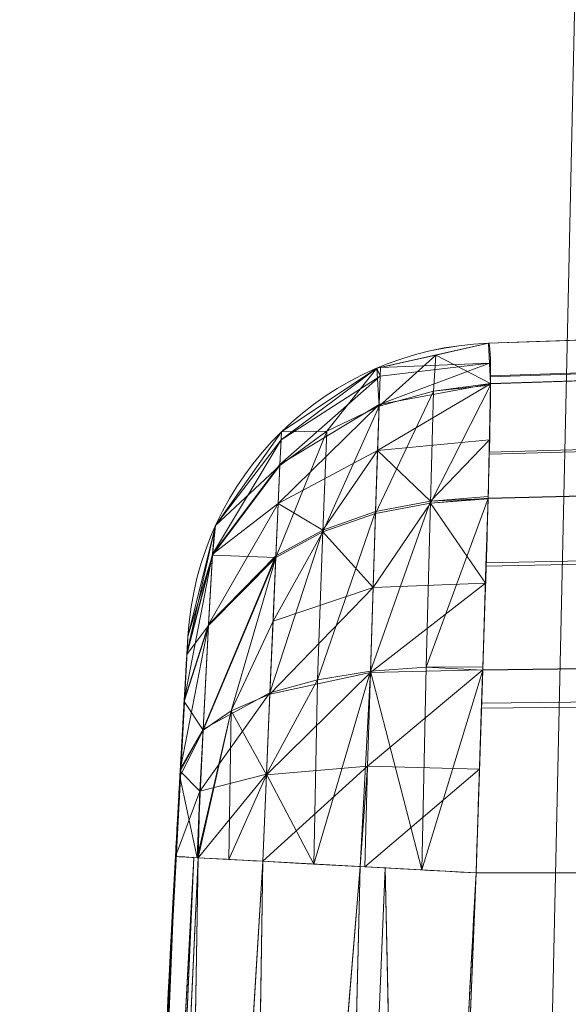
# Model space of a CAD drawing. Header units: millimetres. Extents: x -71 to 71, y -145 to 145.
# Tile 249 of 497: x -51.573 to -51.046, y 2.663 to 3.61. Entities that reach past the tile are written whole.
import ezdxf

# ---------------------------------------------------------------- set-up
doc = ezdxf.new("R2010")
doc.units = ezdxf.units.MM
doc.layers.add('1', color=7, linetype='CONTINUOUS')

msp = doc.modelspace()

# ---------------------------------------------------------------- linework, layer by layer
at = {"layer": '1', "color": 163, "linetype": 'Continuous', "lineweight": 13}
for p, q in [((-50.66075, 3.31511, -115), (-51.12255, 3.29898, -115)), ((-50.66075, 3.31511, -105), (-51.12255, 3.29898, -105)), ((-51.12255, 3.29898, -115), (-51.12255, 3.29898, -105)), ((-51.41157, 3.01674, -105), (-51.41157, 3.01674, -115)), ((-50.71285, 2.78952, -115.52485), (-51.13446, 2.78949, -115.51013)), ((-50.71285, 2.78952, -104.47515), (-51.13446, 2.78949, -104.48987))]:
    msp.add_line(p, q, dxfattribs=at)
at = {"layer": '1', "color": 163, "linetype": 'Continuous', "lineweight": 13, "extrusion": (-5.23961e-15, 1.15648e-14, -1)}
for centre, radius in [((0, 0, 144.00463), 61.01805), ((0, 0, 124.36979), 56.39529)]:
    msp.add_circle(centre, radius, dxfattribs=at)
at = {"layer": '1', "color": 163, "linetype": 'Continuous', "lineweight": 13}
msp.add_circle((0, 0, -145), 60.44338, dxfattribs=at)
msp.add_arc((-51.11208, 2.99917, -105), 0.3, 92, 176.64184, dxfattribs=at)
at = {"layer": '1', "color": 163, "linetype": 'Continuous', "lineweight": 13, "extrusion": (-3.96627e-08, -6.75937e-07, -1)}
msp.add_arc((51.11208, 2.99924, 115), 0.3, 3.35816, 88, dxfattribs=at)
at = {"layer": '1', "color": 163, "linetype": 'Continuous', "lineweight": 13, "extrusion": (-0.054471, -0.998515, -1.00672e-05)}
msp.add_arc((-51.2, -104.78969, 0.00105), 0.3, 92.00294, 180, dxfattribs=at)
at = {"layer": '1', "color": 163, "linetype": 'Continuous', "lineweight": 13, "extrusion": (-0.054471, -0.998515, 1.03143e-05)}
msp.add_arc((-51.2, -115.21031, -0.00119), 0.3, 180, 267.99706, dxfattribs=at)
at = {"layer": '1', "color": 163, "linetype": 'Continuous', "lineweight": 13}
for points, knots in [([(-56.5, 0, 18.81482), (-56.5, 0.85253, 18.81482), (-56.43969, 2.55754, 18.79919), (-56.08016, 5.94974, 18.70925), (-55.18827, 10.12383, 18.49387), (-53.45218, 14.92967, 18.08973), (-51.11648, 19.46228, 17.55493), (-48.25431, 23.65957, 16.89615), (-44.94083, 27.49542, 16.14452), (-41.24778, 30.94825, 15.33191), (-38.57396, 32.99249, 14.75639), (-37.19421, 33.94961, 14.46203)], [0, 0, 0, 0, 0.0625, 0.125, 0.25, 0.375, 0.5, 0.625, 0.75, 0.875, 1, 1, 1, 1]), ([(-56.00922, 7.43084, -40.1881), (-56.38768, 4.57826, -40.186), (-56.64075, 0.13375, -40.18517), (-56.24041, -6.02094, -40.18873), (-55.54351, -10.71621, -40.19373), (-54.419, -15.45484, -40.20106), (-52.84663, -20.19211, -40.21073), (-50.8093, -24.88409, -40.22272), (-48.29613, -29.47759, -40.23704), (-45.29549, -33.91822, -40.25369), (-41.80192, -38.14185, -40.27267), (-37.8257, -42.09225, -40.29399), (-33.38333, -45.7042, -40.31763), (-28.49089, -48.9101, -40.34361), (-21.41016, -52.54962, -40.38134), (-15.53768, -54.48108, -40.41315), (-11.44577, -55.3284, -40.4359)], [0, 0, 0, 0, 0.125, 0.1875, 0.25, 0.3125, 0.375, 0.4375, 0.5, 0.5625, 0.625, 0.6875, 0.75, 0.8125, 0.875, 1, 1, 1, 1]), ([(-55.79206, 7.39856, -43.18009), (-56.02458, 5.64547, -43.17851), (-56.32217, 2.14528, -43.17632), (-56.27749, -3.08307, -43.1759), (-55.7447, -8.31717, -43.17833), (-54.72089, -13.50771, -43.18362), (-53.47375, -17.70598, -43.19032), (-52.24994, -20.97159, -43.197), (-51.21944, -23.37546, -43.20267), (-50.07212, -25.74001, -43.20902), (-48.38894, -28.83185, -43.21838), (-46.01474, -32.54916, -43.23166), (-42.79579, -36.67874, -43.24975), (-39.80591, -39.85509, -43.26661), (-37.22555, -42.23774, -43.2812), (-35.2025, -43.93723, -43.29266), (-33.10278, -45.54055, -43.30456), (-30.93842, -47.03881, -43.31684), (-28.72005, -48.42496, -43.32943), (-25.67963, -50.13476, -43.3467), (-22.51737, -51.63245, -43.36468), (-19.23183, -52.91447, -43.38338), (-15.89144, -54.03892, -43.4024), (-13.34178, -54.7035, -43.41692), (-11.63983, -55.06359, -43.42661)], [0, 0, 0, 0, 0.0625, 0.125, 0.1875, 0.25, 0.3125, 0.34375, 0.375, 0.40625, 0.4375, 0.5, 0.5625, 0.625, 0.65625, 0.6875, 0.71875, 0.75, 0.78125, 0.8125, 0.875, 0.90625, 0.9375, 1, 1, 1, 1]), ([(-51.42354, 2.80527, -104.78969), (-51.42267, 2.82125, -104.78969), (-51.42178, 2.83733, -104.79155), (-51.41965, 2.87583, -104.80039), (-51.41839, 2.89817, -104.80965), (-51.41613, 2.93806, -104.83471), (-51.41509, 2.9562, -104.85082), (-51.4134, 2.98545, -104.88763), (-51.41271, 2.99723, -104.90865), (-51.41181, 3.01264, -104.95288), (-51.41157, 3.01674, -104.97659), (-51.41157, 3.01674, -105)], [0, 0, 0, 0, 0.144593, 0.144593, 0.35902, 0.35902, 0.573991, 0.573991, 0.78724, 0.78724, 1, 1, 1, 1]), ([(-51.41157, 3.01674, -115), (-51.41157, 3.01674, -115.01572), (-51.41168, 3.01491, -115.03153), (-51.41219, 3.00615, -115.06971), (-51.41273, 2.99687, -115.09197), (-51.41419, 2.97173, -115.13176), (-51.41513, 2.95551, -115.14987), (-51.41724, 2.91845, -115.17909), (-51.41844, 2.89727, -115.19084), (-51.42093, 2.85272, -115.20622), (-51.42225, 2.82884, -115.21031), (-51.42354, 2.80527, -115.21031)], [0, 0, 0, 0, 0.141974, 0.141974, 0.355511, 0.355511, 0.570822, 0.570822, 0.785414, 0.785414, 1, 1, 1, 1]), ([(-51.5, 0, -104.78971), (-51.5, 0.23399, -104.78971), (-51.49841, 0.46799, -104.78971), (-51.49203, 0.9359, -104.78971), (-51.48724, 1.16981, -104.7897), (-51.46812, 1.87109, -104.7897), (-51.44901, 2.33837, -104.7897), (-51.42354, 2.80527, -104.78969)], [0, 0, 0, 0, 0.25011, 0.25011, 0.500174, 0.500174, 1, 1, 1, 1]), ([(-51.21044, -0.05263, -115.51011), (-51.21044, -0.05261, -115.51011), (-51.21044, -0.05259, -115.51011), (-51.21093, 0.42113, -115.51011), (-51.20484, 0.89488, -115.51011), (-51.18586, 1.60535, -115.51012), (-51.17788, 1.84225, -115.51012), (-51.15863, 2.31594, -115.51012), (-51.14737, 2.55273, -115.51012), (-51.13446, 2.78945, -115.51013), (-51.13446, 2.78947, -115.51013), (-51.13446, 2.78949, -115.51013)], [0, 0, 0, 0, 0.000021, 0.000021, 0.499819, 0.499819, 0.749885, 0.749885, 0.999979, 0.999979, 1, 1, 1, 1]), ([(-51.13446, 2.78949, -104.48987), (-51.13446, 2.78947, -104.48987), (-51.13446, 2.78945, -104.48987), (-51.15978, 2.32518, -104.48988), (-51.17878, 1.86055, -104.48988), (-51.19779, 1.16323, -104.48989), (-51.20254, 0.93063, -104.48989), (-51.20888, 0.46538, -104.48989), (-51.21047, 0.23272, -104.48989), (-51.21047, 0.00004, -104.48989), (-51.21047, 0.00002, -104.48989), (-51.21047, 0, -104.48989)], [0, 0, 0, 0, 0.000021, 0.000021, 0.499826, 0.499826, 0.74989, 0.74989, 0.999979, 0.999979, 1, 1, 1, 1])]:
    msp.add_open_spline(points, degree=3, knots=knots, dxfattribs=at)
for points in [[(-51.13446, 2.78949, -115.51013), (-51.13236, 2.85654, -115.51007), (-51.12794, 2.99012, -115.48324), (-51.12239, 3.15927, -115.36987), (-51.11982, 3.27259, -115.20026), (-51.12108, 3.29903, -115.06669), (-51.12255, 3.29898, -115)], [(-51.12255, 3.29898, -105), (-51.12108, 3.29903, -104.9329), (-51.11983, 3.27235, -104.79925), (-51.12241, 3.15907, -104.62992), (-51.12796, 2.98961, -104.51653), (-51.13238, 2.85618, -104.48993), (-51.13446, 2.78949, -104.48987)], [(-51.42354, 2.80527, -115.21031), (-51.47546, 1.85361, -115.2103), (-51.50095, 0.90014, -115.21029), (-51.49997, -0.05293, -115.21029)]]:
    msp.add_open_spline(points, degree=3, dxfattribs=at)
for points in [[(24.58454, 55.21777, -145), (-60.11226, -6.31805, -145), (-57.48507, 18.67803, -145)], [(24.58454, 55.21777, -145), (-35.52772, -48.89972, -145), (-52.3455, -30.22169, -145), (-60.11226, -6.31805, -145)], [(-54.13154, 0, -123.88345), (-51.48215, 16.72756, -123.88345), (-53.63511, 17.4271, -124.36979), (-56.39528, 0, -124.36979)], [(-52.2205, 0, -122.57616), (-49.66464, 16.13702, -122.57616), (-51.48215, 16.72756, -123.88345), (-54.13154, 0, -123.88345)], [(-50.94676, 0, -120.64259), (-48.45325, 15.74341, -120.64259), (-49.66464, 16.13702, -122.57616), (-52.2205, 0, -122.57616)], [(-53.85436, 8.64888, 33.56355), (-53.18643, 3.52806, 40.74917), (-48.6516, 12.90276, 45.01011)], [(-47.90466, 9.5118, 48.20795), (-48.6516, 12.90276, 45.01011), (-53.18643, 3.52806, 40.74917)], [(-46.93138, 5.9504, 50.24118), (-47.90466, 9.5118, 48.20795), (-53.18643, 3.52806, 40.74917)], [(-53.18643, 3.52806, 40.74917), (-52.0495, -1.48391, 44.46347), (-46.93138, 5.9504, 50.24118)], [(-45.53607, 0.23545, 51.87582), (-46.93138, 5.9504, 50.24118), (-52.0495, -1.48391, 44.46347)], [(-52.65081, 4.02761, -59.44648), (-51.3852, -12.1617, -59.45028), (-56.09915, -4.51537, -43.17675)], [(-51.3852, -12.1617, -59.45028), (-52.65081, 4.02761, -59.44648), (-51.03359, 3.9039, -67.68114)], [(-51.03359, 3.9039, -67.68114), (-49.80676, -11.78814, -67.68303), (-51.3852, -12.1617, -59.45028)], [(-51.12255, 3.29898, -115), (-50.66075, 3.31511, -115), (-50.66726, 3.2826, -115.16251), (-51.12094, 3.26773, -115.15765)], [(-50.66075, 3.31511, -105), (-50.66075, 3.31511, -115), (-51.12255, 3.29898, -115), (-51.12255, 3.29898, -105)], [(-51.12092, 3.26687, -104.8384), (-50.66742, 3.28171, -104.83342), (-50.66075, 3.31511, -105), (-51.12255, 3.29898, -105)], [(-51.12255, 3.29898, -105), (-51.12255, 3.29898, -115), (-51.23008, 3.27499, -115), (-51.23008, 3.27499, -105)], [(-51.12159, 3.27999, -104.90445), (-51.12255, 3.29898, -105), (-51.22632, 3.27583, -105)], [(-51.17306, 3.28771, -115), (-51.12255, 3.29898, -115), (-51.12056, 3.26029, -115.19517)], [(-51.22776, 3.23855, -115.18575), (-51.23008, 3.27499, -115), (-51.17306, 3.28771, -115)], [(-51.17306, 3.28771, -115), (-51.17531, 3.25304, -115.19328), (-51.22776, 3.23855, -115.18575)], [(-51.12056, 3.26029, -115.19517), (-51.17531, 3.25304, -115.19328), (-51.17306, 3.28771, -115)], [(-51.12159, 3.27999, -104.90445), (-51.22678, 3.2675, -104.90825), (-51.2277, 3.23994, -104.81761)], [(-51.2277, 3.23994, -104.81761), (-51.12058, 3.26011, -104.80441), (-51.12159, 3.27999, -104.90445)], [(-51.22632, 3.27583, -105), (-51.22678, 3.2675, -104.90825), (-51.12159, 3.27999, -104.90445)], [(-51.12056, 3.26029, -115.19517), (-51.12094, 3.26773, -115.15765), (-50.66726, 3.2826, -115.16251), (-50.66881, 3.27486, -115.2012)], [(-50.66882, 3.27469, -104.79837), (-50.66742, 3.28171, -104.83342), (-51.12092, 3.26687, -104.8384), (-51.12058, 3.26011, -104.80441)], [(-51.23008, 3.27499, -105), (-51.32169, 3.2138, -105), (-51.32204, 3.2061, -104.92139)], [(-51.32204, 3.2061, -104.92139), (-51.22678, 3.2675, -104.90825), (-51.23008, 3.27499, -105)], [(-51.32169, 3.2138, -115), (-51.23008, 3.27499, -115), (-51.27805, 3.21447, -115.17431)], [(-51.23008, 3.27499, -105), (-51.23008, 3.27499, -115), (-51.32169, 3.2138, -115), (-51.32169, 3.2138, -105)], [(-51.23008, 3.27499, -115), (-51.22776, 3.23855, -115.18575), (-51.27805, 3.21447, -115.17431)], [(-51.22678, 3.2675, -104.90825), (-51.22632, 3.27583, -105), (-51.23008, 3.27499, -105)], [(-51.12058, 3.26011, -104.80441), (-51.12201, 3.1923, -104.70296), (-50.67642, 3.20463, -104.69395), (-50.66882, 3.27469, -104.79837)], [(-50.66881, 3.27486, -115.2012), (-50.67621, 3.20671, -115.30297), (-51.12195, 3.19431, -115.29404), (-51.12056, 3.26029, -115.19517)], [(-51.22678, 3.2675, -104.90825), (-51.32204, 3.2061, -104.92139), (-51.3231, 3.18253, -104.84364)], [(-51.3231, 3.18253, -104.84364), (-51.2277, 3.23994, -104.81761), (-51.22678, 3.2675, -104.90825)], [(-51.12058, 3.26011, -104.80441), (-51.2277, 3.23994, -104.81761), (-51.22916, 3.19579, -104.73485)], [(-51.22916, 3.19579, -104.73485), (-51.12171, 3.2061, -104.72361), (-51.12058, 3.26011, -104.80441)], [(-51.12059, 3.25885, -115.19732), (-51.12289, 3.14997, -115.3605), (-51.17834, 3.14533, -115.35306)], [(-51.17834, 3.14533, -115.35306), (-51.17531, 3.25304, -115.19328), (-51.12059, 3.25885, -115.19732)], [(-51.12056, 3.26029, -115.19517), (-51.12059, 3.25885, -115.19732), (-51.17531, 3.25304, -115.19328)], [(-51.17531, 3.25304, -115.19328), (-51.17834, 3.14533, -115.35306), (-51.23116, 3.13525, -115.33977)], [(-51.23116, 3.13525, -115.33977), (-51.22776, 3.23855, -115.18575), (-51.17531, 3.25304, -115.19328)], [(-51.2277, 3.23994, -104.81761), (-51.3231, 3.18253, -104.84364), (-51.32479, 3.14474, -104.77252)], [(-51.32479, 3.14474, -104.77252), (-51.22916, 3.19579, -104.73485), (-51.2277, 3.23994, -104.81761)], [(-51.22776, 3.23855, -115.18575), (-51.23116, 3.13525, -115.33977), (-51.28178, 3.11764, -115.31914)], [(-51.28178, 3.11764, -115.31914), (-51.27805, 3.21447, -115.17431), (-51.22776, 3.23855, -115.18575)], [(-51.32204, 3.2061, -104.92139), (-51.32169, 3.2138, -105), (-51.38503, 3.12366, -105)], [(-51.38503, 3.12366, -115), (-51.32169, 3.2138, -115), (-51.32316, 3.18134, -115.15926)], [(-51.32169, 3.2138, -105), (-51.32169, 3.2138, -115), (-51.38503, 3.12366, -115), (-51.38503, 3.12366, -105)], [(-51.27805, 3.21447, -115.17431), (-51.28178, 3.11764, -115.31914), (-51.32709, 3.09287, -115.29171)], [(-51.32709, 3.09287, -115.29171), (-51.32316, 3.18134, -115.15926), (-51.27805, 3.21447, -115.17431)], [(-51.27805, 3.21447, -115.17431), (-51.32316, 3.18134, -115.15926), (-51.32169, 3.2138, -115)], [(-51.38503, 3.12366, -105), (-51.38796, 3.09609, -104.8806), (-51.32204, 3.2061, -104.92139)], [(-51.38796, 3.09609, -104.8806), (-51.3231, 3.18253, -104.84364), (-51.32204, 3.2061, -104.92139)], [(-51.17826, 3.14719, -104.64883), (-51.12171, 3.2061, -104.72361), (-51.22916, 3.19579, -104.73485)], [(-51.17826, 3.14719, -104.64883), (-51.12287, 3.15143, -104.64182), (-51.12171, 3.2061, -104.72361)], [(-50.6812, 3.16062, -104.62835), (-50.67642, 3.20463, -104.69395), (-51.12201, 3.1923, -104.70296), (-51.1229, 3.14971, -104.63925)], [(-51.12289, 3.14997, -115.3605), (-51.12195, 3.19431, -115.29404), (-50.67621, 3.20671, -115.30297), (-50.68118, 3.16089, -115.37139)], [(-51.2817, 3.11931, -104.68257), (-51.22916, 3.19579, -104.73485), (-51.32479, 3.14474, -104.77252)], [(-51.2817, 3.11931, -104.68257), (-51.23108, 3.13703, -104.66205), (-51.22916, 3.19579, -104.73485)], [(-51.22916, 3.19579, -104.73485), (-51.23108, 3.13703, -104.66205), (-51.17826, 3.14719, -104.64883)], [(-51.32316, 3.18134, -115.15926), (-51.38801, 3.09518, -115.12161), (-51.38503, 3.12366, -115)], [(-51.38801, 3.09518, -115.12161), (-51.32316, 3.18134, -115.15926), (-51.32709, 3.09287, -115.29171)], [(-51.32479, 3.14474, -104.77252), (-51.3231, 3.18253, -104.84364), (-51.38796, 3.09609, -104.8806)], [(-51.1229, 3.14971, -104.63925), (-51.12497, 3.08463, -104.59574), (-50.68722, 3.09352, -104.58364), (-50.6812, 3.16062, -104.62835)], [(-50.68118, 3.16089, -115.37139), (-50.68695, 3.09669, -115.41423), (-51.12486, 3.0877, -115.4022), (-51.12289, 3.14997, -115.3605)], [(-51.17826, 3.14719, -104.64883), (-51.23108, 3.13703, -104.66205), (-51.23599, 2.98354, -104.55495)], [(-51.23599, 2.98354, -104.55495), (-51.18261, 2.98754, -104.53831), (-51.17826, 3.14719, -104.64883)], [(-51.23346, 3.06398, -115.39976), (-51.23116, 3.13525, -115.33977), (-51.17834, 3.14533, -115.35306)], [(-51.17834, 3.14533, -115.35306), (-51.12548, 3.06817, -115.41528), (-51.23346, 3.06398, -115.39976)], [(-51.1229, 3.14971, -104.63925), (-51.17826, 3.14719, -104.64883), (-51.18261, 2.98754, -104.53831)], [(-51.18261, 2.98754, -104.53831), (-51.12804, 2.98767, -104.53091), (-51.1229, 3.14971, -104.63925)], [(-51.12289, 3.14997, -115.3605), (-51.12291, 3.14935, -115.36091), (-51.17834, 3.14533, -115.35306)], [(-51.17834, 3.14533, -115.35306), (-51.12291, 3.14935, -115.36091), (-51.12548, 3.06817, -115.41528)], [(-51.1229, 3.14971, -104.63925), (-51.12287, 3.15143, -104.64182), (-51.17826, 3.14719, -104.64883)], [(-51.38796, 3.09609, -104.8806), (-51.39164, 3.02852, -104.77865), (-51.32479, 3.14474, -104.77252)], [(-51.39164, 3.02852, -104.77865), (-51.32701, 3.09439, -104.70986), (-51.32479, 3.14474, -104.77252)], [(-51.32479, 3.14474, -104.77252), (-51.32701, 3.09439, -104.70986), (-51.2817, 3.11931, -104.68257)], [(-51.23108, 3.13703, -104.66205), (-51.2817, 3.11931, -104.68257), (-51.2871, 2.9752, -104.58151)], [(-51.2871, 2.9752, -104.58151), (-51.23599, 2.98354, -104.55495), (-51.23108, 3.13703, -104.66205)], [(-51.28178, 3.11764, -115.31914), (-51.23116, 3.13525, -115.33977), (-51.23346, 3.06398, -115.39976)], [(-51.38596, 3.11993, -105), (-51.41157, 3.01674, -105), (-51.41242, 3.00218, -104.92334)], [(-51.41242, 3.00218, -104.92334), (-51.38796, 3.09609, -104.8806), (-51.38596, 3.11993, -105)], [(-51.38503, 3.12366, -105), (-51.38503, 3.12366, -115), (-51.41157, 3.01674, -115), (-51.41157, 3.01674, -105)], [(-51.41157, 3.01674, -115), (-51.38596, 3.11993, -115), (-51.38801, 3.09518, -115.12161)], [(-51.38801, 3.09518, -115.12161), (-51.38596, 3.11993, -115), (-51.38503, 3.12366, -115)], [(-51.38503, 3.12366, -105), (-51.38596, 3.11993, -105), (-51.38796, 3.09609, -104.8806)], [(-51.2817, 3.11931, -104.68257), (-51.32701, 3.09439, -104.70986), (-51.33271, 2.96265, -104.61731)], [(-51.33271, 2.96265, -104.61731), (-51.2871, 2.9752, -104.58151), (-51.2817, 3.11931, -104.68257)], [(-51.32975, 3.03174, -115.34347), (-51.32709, 3.09287, -115.29171), (-51.28178, 3.11764, -115.31914)], [(-51.28178, 3.11764, -115.31914), (-51.23346, 3.06398, -115.39976), (-51.32975, 3.03174, -115.34347)], [(-51.38796, 3.09609, -104.8806), (-51.41242, 3.00218, -104.92334), (-51.41513, 2.95526, -104.85216)], [(-51.41513, 2.95526, -104.85216), (-51.39164, 3.02852, -104.77865), (-51.38796, 3.09609, -104.8806)], [(-51.41257, 2.99954, -115.08295), (-51.38801, 3.09518, -115.12161), (-51.3917, 3.02735, -115.22254)], [(-51.41257, 2.99954, -115.08295), (-51.41256, 2.99987, -115.08138), (-51.38801, 3.09518, -115.12161)], [(-51.38801, 3.09518, -115.12161), (-51.41256, 2.99987, -115.08138), (-51.41157, 3.01674, -115)], [(-51.32709, 3.09287, -115.29171), (-51.37002, 2.94551, -115.33991), (-51.39704, 2.92689, -115.29195)], [(-51.39704, 2.92689, -115.29195), (-51.3917, 3.02735, -115.22254), (-51.32709, 3.09287, -115.29171)], [(-51.32701, 3.09439, -104.70986), (-51.39164, 3.02852, -104.77865), (-51.39699, 2.92774, -104.7084)], [(-51.39699, 2.92774, -104.7084), (-51.33271, 2.96265, -104.61731), (-51.32701, 3.09439, -104.70986)], [(-51.32709, 3.09287, -115.29171), (-51.3917, 3.02735, -115.22254), (-51.38801, 3.09518, -115.12161)], [(-51.37002, 2.94551, -115.33991), (-51.32709, 3.09287, -115.29171), (-51.32975, 3.03174, -115.34347)], [(-50.69649, 2.99032, -104.51489), (-50.68722, 3.09352, -104.58364), (-51.12497, 3.08463, -104.59574), (-51.12814, 2.98453, -104.52881)], [(-51.12812, 2.98495, -115.47102), (-51.12486, 3.0877, -115.4022), (-50.68695, 3.09669, -115.41423), (-50.69646, 2.99075, -115.48493)], [(-51.23346, 3.06398, -115.39976), (-51.23606, 2.98226, -115.44558), (-51.33276, 2.96155, -115.38316)], [(-51.33276, 2.96155, -115.38316), (-51.32975, 3.03174, -115.34347), (-51.23346, 3.06398, -115.39976)], [(-51.12548, 3.06817, -115.41528), (-51.12812, 2.98495, -115.47102), (-51.23606, 2.98226, -115.44558)], [(-51.23606, 2.98226, -115.44558), (-51.23346, 3.06398, -115.39976), (-51.12548, 3.06817, -115.41528)], [(-51.32975, 3.03174, -115.34347), (-51.33276, 2.96155, -115.38316), (-51.37002, 2.94551, -115.33991)], [(-51.39164, 3.02852, -104.77865), (-51.41518, 2.95456, -104.8511), (-51.41884, 2.89004, -104.80738)], [(-51.41884, 2.89004, -104.80738), (-51.39699, 2.92774, -104.7084), (-51.39164, 3.02852, -104.77865)], [(-51.39164, 3.02852, -104.77865), (-51.41513, 2.95526, -104.85216), (-51.41518, 2.95456, -104.8511)], [(-51.41518, 2.95446, -115.14899), (-51.3917, 3.02735, -115.22254), (-51.39704, 2.92689, -115.29195)], [(-51.41518, 2.95446, -115.14899), (-51.41517, 2.95463, -115.14874), (-51.3917, 3.02735, -115.22254)], [(-51.3917, 3.02735, -115.22254), (-51.41517, 2.95463, -115.14874), (-51.41257, 2.99954, -115.08295)], [(-51.44331, 2.41548, -105.38796), (-51.41242, 3.00218, -104.92334), (-51.41157, 3.01674, -105)], [(-51.41157, 3.01674, -105), (-51.43668, 2.55327, -105.59729), (-51.44331, 2.41548, -105.38796)], [(-51.4433, 2.4156, -114.61192), (-51.43708, 2.54529, -114.42202), (-51.41157, 3.01674, -115)], [(-51.41157, 3.01674, -115), (-51.41257, 2.99954, -115.08295), (-51.4433, 2.4156, -114.61192)], [(-51.41157, 3.01674, -115), (-51.43708, 2.54529, -114.42202), (-51.43464, 2.5938, -114.18913)], [(-51.41157, 3.01674, -105), (-51.43668, 2.55327, -110.12361), (-51.43464, 2.5938, -108.71544)], [(-51.43464, 2.5938, -105.81087), (-51.43668, 2.55327, -105.59729), (-51.41157, 3.01674, -105)], [(-51.43464, 2.5938, -110.33718), (-51.43668, 2.55327, -110.12361), (-51.41157, 3.01674, -105)], [(-51.43464, 2.5938, -108.71544), (-51.43464, 2.5938, -105.81087), (-51.41157, 3.01674, -105)], [(-51.41157, 3.01674, -105), (-51.41157, 3.01674, -115), (-51.43464, 2.5938, -114.18913), (-51.43464, 2.5938, -110.33718)], [(-51.44331, 2.41548, -105.38796), (-51.41518, 2.95456, -104.8511), (-51.41242, 3.00218, -104.92334)], [(-51.41257, 2.99954, -115.08295), (-51.41518, 2.95446, -115.14899), (-51.4433, 2.4156, -114.61192)], [(-51.12812, 2.98495, -115.47102), (-51.13122, 2.88918, -115.49018), (-51.23886, 2.89204, -115.4751)], [(-51.23886, 2.89204, -115.4751), (-51.23606, 2.98226, -115.44558), (-51.12812, 2.98495, -115.47102)], [(-51.1865, 2.79233, -104.50191), (-51.18261, 2.98754, -104.53831), (-51.23599, 2.98354, -104.55495)], [(-51.12814, 2.98453, -104.52881), (-51.18261, 2.98754, -104.53831), (-51.1865, 2.79233, -104.50191)], [(-51.1865, 2.79233, -104.50191), (-51.13446, 2.78949, -104.48988), (-51.12814, 2.98453, -104.52881)], [(-51.12814, 2.98453, -104.52881), (-51.12804, 2.98767, -104.53091), (-51.18261, 2.98754, -104.53831)], [(-51.12814, 2.98453, -104.52881), (-51.12933, 2.94789, -104.52149), (-50.69956, 2.95259, -104.50742), (-50.69649, 2.99032, -104.51489)], [(-50.69646, 2.99075, -115.48493), (-50.69917, 2.95747, -115.49153), (-51.12917, 2.95263, -115.47749), (-51.12812, 2.98495, -115.47102)], [(-51.23606, 2.98226, -115.44558), (-51.23886, 2.89204, -115.4751), (-51.33604, 2.88396, -115.40888)], [(-51.33604, 2.88396, -115.40888), (-51.33276, 2.96155, -115.38316), (-51.23606, 2.98226, -115.44558)], [(-51.29036, 2.798, -104.54686), (-51.2871, 2.9752, -104.58151), (-51.336, 2.88459, -104.59125)], [(-51.2871, 2.9752, -104.58151), (-51.33271, 2.96265, -104.61731), (-51.336, 2.88459, -104.59125)], [(-51.23599, 2.98354, -104.55495), (-51.2871, 2.9752, -104.58151), (-51.29036, 2.798, -104.54686)], [(-51.29036, 2.798, -104.54686), (-51.24583, 2.79557, -104.51563), (-51.23599, 2.98354, -104.55495)], [(-51.23599, 2.98354, -104.55495), (-51.24583, 2.79557, -104.51563), (-51.1865, 2.79233, -104.50191)], [(-51.33271, 2.96265, -104.61731), (-51.39699, 2.92774, -104.7084), (-51.40009, 2.86814, -104.68876)], [(-51.40009, 2.86814, -104.68876), (-51.336, 2.88459, -104.59125), (-51.33271, 2.96265, -104.61731)], [(-51.37002, 2.94551, -115.33991), (-51.33276, 2.96155, -115.38316), (-51.33604, 2.88396, -115.40888)], [(-51.12917, 2.95263, -115.47749), (-50.69917, 2.95747, -115.49153), (-50.71285, 2.78952, -115.52485), (-51.13446, 2.78949, -115.51013)], [(-51.41884, 2.89004, -104.80738), (-51.41518, 2.95456, -104.8511), (-51.44331, 2.41548, -105.38796)], [(-51.4433, 2.4156, -114.61192), (-51.41518, 2.95446, -115.14899), (-51.41928, 2.88237, -115.19583)], [(-51.39704, 2.92689, -115.29195), (-51.41928, 2.88237, -115.19583), (-51.41518, 2.95446, -115.14899)], [(-51.13446, 2.78949, -104.48988), (-50.71285, 2.78952, -104.47516), (-50.69956, 2.95259, -104.50742), (-51.12933, 2.94789, -104.52149)], [(-51.37002, 2.94551, -115.33991), (-51.40173, 2.80408, -115.32269), (-51.40255, 2.80412, -115.31843)], [(-51.40255, 2.80412, -115.31843), (-51.39704, 2.92689, -115.29195), (-51.37002, 2.94551, -115.33991)], [(-51.37002, 2.94551, -115.33991), (-51.37213, 2.80246, -115.36834), (-51.40173, 2.80408, -115.32269)], [(-51.33604, 2.88396, -115.40888), (-51.37213, 2.80246, -115.36834), (-51.37002, 2.94551, -115.33991)], [(-51.40009, 2.86814, -104.68876), (-51.39699, 2.92774, -104.7084), (-51.41899, 2.88742, -104.80683)], [(-51.41884, 2.89004, -104.80738), (-51.41899, 2.88742, -104.80683), (-51.39699, 2.92774, -104.7084)], [(-51.41928, 2.88237, -115.19583), (-51.39704, 2.92689, -115.29195), (-51.40255, 2.80412, -115.31843)], [(-51.42354, 2.80527, -104.78969), (-51.41884, 2.89004, -104.80738), (-51.44331, 2.41548, -105.38796)], [(-51.23886, 2.89204, -115.4751), (-51.24583, 2.79557, -115.48436), (-51.33947, 2.80068, -115.4187)], [(-51.33947, 2.80068, -115.4187), (-51.33604, 2.88396, -115.40888), (-51.23886, 2.89204, -115.4751)], [(-51.23886, 2.89204, -115.4751), (-51.24162, 2.79534, -115.48534), (-51.24583, 2.79557, -115.48436)], [(-51.24162, 2.79534, -115.48534), (-51.23886, 2.89204, -115.4751), (-51.13122, 2.88918, -115.49018)], [(-51.13122, 2.88918, -115.49018), (-51.13446, 2.78949, -115.51013), (-51.24162, 2.79534, -115.48534)], [(-51.4433, 2.4156, -114.61192), (-51.41928, 2.88237, -115.19583), (-51.42354, 2.80527, -115.21031)], [(-51.41899, 2.88742, -104.80683), (-51.42354, 2.80527, -104.78969), (-51.40009, 2.86814, -104.68876)], [(-51.40255, 2.80412, -115.31843), (-51.42354, 2.80527, -115.21031), (-51.41928, 2.88237, -115.19583)], [(-51.336, 2.88459, -104.59125), (-51.40009, 2.86814, -104.68876), (-51.40173, 2.80408, -104.67731)], [(-51.40173, 2.80408, -104.67731), (-51.33947, 2.80068, -104.5813), (-51.336, 2.88459, -104.59125)], [(-51.33604, 2.88396, -115.40888), (-51.33947, 2.80068, -115.4187), (-51.37213, 2.80246, -115.36834)], [(-51.336, 2.88459, -104.59125), (-51.33947, 2.80068, -104.5813), (-51.29036, 2.798, -104.54686)], [(-51.42354, 2.80527, -104.78969), (-51.40255, 2.80412, -104.68157), (-51.40009, 2.86814, -104.68876)], [(-51.40009, 2.86814, -104.68876), (-51.40255, 2.80412, -104.68157), (-51.40173, 2.80408, -104.67731)], [(-51.46151, 1.99078, -114.7897), (-51.42354, 2.80527, -115.21031), (-51.4816, 1.3767, -115.21029)], [(-51.48159, 1.3767, -115.21029), (-51.42354, 2.80527, -115.21031), (-51.40597, 2.80431, -115.30083)], [(-51.40597, 2.80431, -115.30083), (-51.46741, 1.37629, -115.30148), (-51.48159, 1.3767, -115.21029)], [(-51.40597, 2.80431, -104.69916), (-51.42354, 2.80527, -104.78969), (-51.48088, 1.40318, -104.7897)], [(-51.48088, 1.40318, -104.7897), (-51.42354, 2.80527, -104.78969), (-51.46151, 1.99078, -105.2103)], [(-51.48088, 1.40318, -104.7897), (-51.46669, 1.40279, -104.69852), (-51.40597, 2.80431, -104.69916)], [(-51.46741, 1.37629, -115.30148), (-51.40597, 2.80431, -115.30083), (-51.40173, 2.80408, -115.32269)], [(-51.42618, 1.37519, -115.38404), (-51.46741, 1.37629, -115.30148), (-51.40173, 2.80408, -115.32269)], [(-51.40173, 2.80408, -104.67731), (-51.40597, 2.80431, -104.69916), (-51.46669, 1.40279, -104.69852)], [(-51.40173, 2.80408, -104.67731), (-51.46669, 1.40279, -104.69852), (-51.42547, 1.40167, -104.61596)], [(-51.42354, 2.80527, -104.78969), (-51.4518, 2.22698, -105.25962), (-51.46151, 1.99078, -105.2103)], [(-51.46151, 1.99078, -114.7897), (-51.4527, 2.20608, -114.74902), (-51.42354, 2.80527, -115.21031)], [(-51.42354, 2.80527, -115.21031), (-51.4527, 2.20608, -114.74902), (-51.4433, 2.4156, -114.61192)], [(-51.44331, 2.41548, -105.38796), (-51.4518, 2.22698, -105.25962), (-51.42354, 2.80527, -104.78969)], [(-51.40173, 2.80408, -115.32269), (-51.33947, 2.80068, -115.4187), (-51.42618, 1.37519, -115.38404)], [(-51.42547, 1.40167, -104.61596), (-51.33947, 2.80068, -104.5813), (-51.40173, 2.80408, -104.67731)], [(-51.33947, 2.80068, -115.4187), (-51.36182, 1.37347, -115.45016), (-51.42618, 1.37519, -115.38404)], [(-51.42547, 1.40167, -104.61596), (-51.36111, 1.39991, -104.54984), (-51.33947, 2.80068, -104.5813)], [(-51.36182, 1.37347, -115.45016), (-51.33947, 2.80068, -115.4187), (-51.24583, 2.79557, -115.48436)], [(-51.24583, 2.79557, -115.48436), (-51.28042, 1.37129, -115.49358), (-51.36182, 1.37347, -115.45016)], [(-51.24583, 2.79557, -104.51563), (-51.33947, 2.80068, -104.5813), (-51.36111, 1.39991, -104.54984)], [(-51.36111, 1.39991, -104.54984), (-51.27971, 1.3977, -104.50643), (-51.24583, 2.79557, -104.51563)], [(-51.24583, 2.79557, -115.48436), (-51.22176, 2.79426, -115.48994), (-51.28042, 1.37129, -115.49358)], [(-51.27971, 1.3977, -104.50643), (-51.22176, 2.79426, -104.51006), (-51.24583, 2.79557, -104.51563)], [(-51.19217, 1.36894, -115.51011), (-51.28042, 1.37129, -115.49358), (-51.22176, 2.79426, -115.48994)], [(-51.22176, 2.79426, -104.51006), (-51.27971, 1.3977, -104.50643), (-51.19146, 1.39529, -104.48989)], [(-51.19146, 1.39529, -104.48989), (-51.13446, 2.78949, -104.48988), (-51.22176, 2.79426, -104.51006)], [(-51.22176, 2.79426, -115.48994), (-51.13446, 2.78949, -115.51013), (-51.19217, 1.36894, -115.51011)], [(-51.19217, 1.36894, -115.51011), (-51.13446, 2.78949, -115.51013), (-50.71285, 2.78952, -115.52485), (-50.77107, 1.36896, -115.52482)], [(-50.77036, 1.39531, -104.47518), (-50.71285, 2.78952, -104.47516), (-51.13446, 2.78949, -104.48988), (-51.19146, 1.39529, -104.48989)]]:
    msp.add_3dface(points, dxfattribs=at)

doc.saveas('drawing.dxf')
